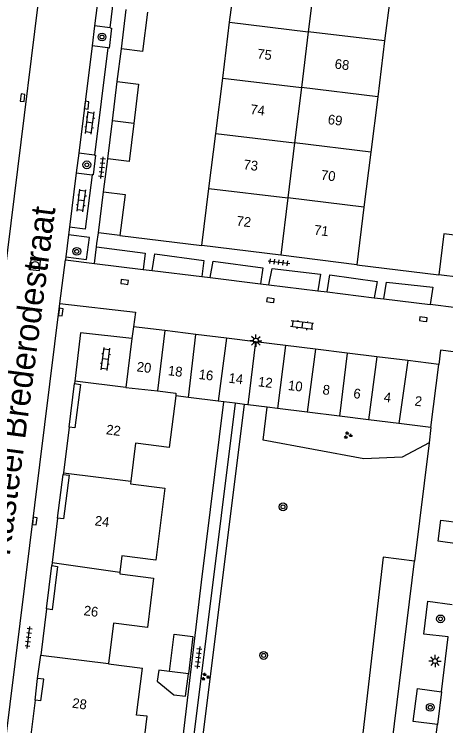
# Model space of a CAD drawing. Extents: x 131000 to 133014, y 396499 to 399001.
# Drawn here: x 131856.6 to 131900.8, y 396794.5 to 396867.5 of the extents above; entities that cross this region are included whole.
import ezdxf

# ---------------------------------------------------------------- set-up
doc = ezdxf.new("R2010")
doc.units = 0
for name, color, linetype in [('gg-afsc-erfafscheiding', 7, 'Continuous'), ('gg-anno-huisnummerreeks BGT', 7, 'Continuous'), ('gg-anno-openbare ruimte label', 7, 'Continuous'), ('gg-bbg-bijgebouw', 7, 'Continuous'), ('gg-bbg-gedigitaliseerde bijgebouw', 7, 'Continuous'), ('gg-bbg-hoofdgebouw', 7, 'Continuous'), ('gg-bbg-tussenscheiding', 7, 'Continuous'), ('gg-knt-verharding', 7, 'Continuous'), ('gg-knt-verharding nz', 7, 'Continuous'), ('gt-grn-groengrens', 7, 'Continuous'), ('gt-grn-weggrens', 7, 'Continuous'), ('gt-symb-boom', 7, 'Continuous'), ('gt-symb-groenvak', 7, 'Continuous'), ('gt-symb-klinker verharding', 7, 'Continuous'), ('gt-symb-kolk', 7, 'Continuous'), ('gt-symb-lichtmast', 7, 'Continuous'), ('gt-symb-rioolschacht', 7, 'Continuous'), ('gt-symb-tegel verharding', 7, 'Continuous')]:
    doc.layers.add(name, color=color, linetype=linetype)

# ---------------------------------------------------------------- blocks, each defined once
blk = doc.blocks.new('gt0-BOOM')
at = {"layer": 'gt-symb-boom'}
for radius in [0.4, 0.2]:
    blk.add_circle((0, 0), radius, dxfattribs=at)
blk = doc.blocks.new('gt0-LMAST')
at = {"layer": 'gt-symb-lichtmast'}
for p, q in [((-0.182, 0.173), (-0.447, 0.438)), ((-0.005, 0.246), (-0.005, 0.621)), ((0.172, 0.173), (0.437, 0.438)), ((-0.255, -0.004), (-0.63, -0.004)), ((-0.182, -0.181), (-0.447, -0.446)), ((-0.005, -0.254), (-0.005, -0.629)), ((0.437, -0.446), (0.172, -0.181)), ((0.245, -0.004), (0.62, -0.004))]:
    blk.add_line(p, q, dxfattribs=at)
blk.add_circle((-0.005, -0.004), 0.25, dxfattribs=at)
blk = doc.blocks.new('gt0-KL1')
at = {"layer": 'gt-symb-klinker verharding'}
for p, q in [((-1.15, 0.3), (1.15, 0.3)), ((-1, -0.3), (-1, 0.3)), ((-0.5, 0.3), (-0.5, 0.45)), ((0, -0.3), (0, 0.3)), ((0.5, 0.3), (0.5, 0.45)), ((1, -0.3), (1, 0.3)), ((-1.15, -0.3), (1.15, -0.3)), ((-0.5, -0.45), (-0.5, -0.3)), ((0.5, -0.45), (0.5, -0.3))]:
    blk.add_line(p, q, dxfattribs=at)
blk = doc.blocks.new('gt0-KOLK')
at = {"layer": 'gt-symb-kolk'}
blk.add_lwpolyline([(0, 0), (0.375, 0), (0.375, 0.4), (-0.375, 0.4), (-0.375, 0), (0, 0)], dxfattribs=at)
blk = doc.blocks.new('gt0-GRVAK')
at = {"layer": 'gt-symb-groenvak'}
for p, q in [((-0.11, 0.189), (-0.228, 0.24)), ((-0.182, 0.153), (0.088, 0.153)), ((-0.091, 0.211), (-0.156, 0.322)), ((-0.047, 0.214), (-0.047, 0.393)), ((-0.004, 0.211), (0.061, 0.322)), ((0.015, 0.189), (0.133, 0.24)), ((0.262, -0.052), (0.197, 0.059)), ((0.305, -0.049), (0.305, 0.13)), ((0.349, -0.052), (0.414, 0.059)), ((-0.245, -0.228), (-0.363, -0.177)), ((-0.318, -0.264), (-0.047, -0.264)), ((-0.226, -0.206), (-0.291, -0.095)), ((-0.183, -0.203), (-0.183, -0.024)), ((-0.139, -0.206), (-0.074, -0.095)), ((-0.12, -0.228), (-0.002, -0.177)), ((0.243, -0.074), (0.125, -0.023)), ((0.17, -0.11), (0.441, -0.11)), ((0.368, -0.074), (0.486, -0.023))]:
    blk.add_line(p, q, dxfattribs=at)
blk = doc.blocks.new('gt0-TEG1')
at = {"layer": 'gt-symb-tegel verharding'}
for p, q in [((-1.125, 0), (1.125, 0)), ((-0.9, -0.25), (-0.9, 0.25)), ((-0.45, -0.25), (-0.45, 0.25)), ((0, -0.25), (0, 0.25)), ((0.45, -0.25), (0.45, 0.25)), ((0.9, -0.25), (0.9, 0.25))]:
    blk.add_line(p, q, dxfattribs=at)
blk = doc.blocks.new('gt0-RS')
at = {"layer": 'gt-symb-rioolschacht'}
blk.add_lwpolyline([(-0.5, -0.5), (0.5, -0.5), (0.5, 0.5), (-0.5, 0.5)], close=True, dxfattribs=at)
blk.add_circle((0, 0), 0.375, dxfattribs=at)

msp = doc.modelspace()

# ---------------------------------------------------------------- linework, layer by layer
at = {"layer": 'gg-afsc-erfafscheiding'}
msp.add_line((131867.43, 396844.8), (131875.83, 396843.77), dxfattribs=at)
at = {"layer": 'gg-bbg-bijgebouw'}
for p, q in [((131867.58, 396863.95), (131868.08, 396867.967)), ((131866.664, 396856.564), (131867.16, 396860.58)), ((131866.18, 396852.65), (131866.664, 396856.564)), ((131865.24, 396845.07), (131865.76, 396849.26)), ((131867.43, 396844.8), (131865.24, 396845.07)), ((131902.33, 396840.48), (131900.14, 396840.75)), ((131868.81, 396835.42), (131868.66, 396834.21)), ((131872.047, 396835.021), (131868.81, 396835.42)), ((131875.217, 396834.63), (131872.047, 396835.021)), ((131868.66, 396834.21), (131868.04, 396829.2)), ((131878.357, 396834.243), (131875.217, 396834.63)), ((131881.329, 396833.877), (131878.357, 396834.243)), ((131884.411, 396833.497), (131881.329, 396833.877)), ((131887.469, 396833.12), (131884.411, 396833.497)), ((131890.729, 396832.718), (131887.469, 396833.12)), ((131893.784, 396832.341), (131890.729, 396832.718)), ((131896.958, 396831.95), (131893.784, 396832.341)), ((131900.12, 396831.56), (131896.958, 396831.95)), ((131899.32, 396825.07), (131900.12, 396831.56)), ((131874.467, 396828.156), (131873.15, 396828.32)), ((131877.515, 396827.778), (131874.467, 396828.156)), ((131878.091, 396827.706), (131877.515, 396827.778)), ((131879.228, 396827.565), (131878.091, 396827.706)), ((131880.216, 396827.443), (131879.228, 396827.565)), ((131880.529, 396827.404), (131880.216, 396827.443)), ((131882.521, 396827.157), (131880.529, 396827.404)), ((131883.572, 396827.026), (131882.521, 396827.157)), ((131886.642, 396826.645), (131883.572, 396827.026)), ((131889.928, 396826.236), (131886.642, 396826.645)), ((131892.917, 396825.865), (131889.928, 396826.236)), ((131896.017, 396825.48), (131892.917, 396825.865)), ((131899.32, 396825.07), (131896.017, 396825.48))]:
    msp.add_line(p, q, dxfattribs=at)
for points in [[(131870.264, 396867.699), (131869.76, 396863.66), (131867.58, 396863.95)], [(131867.16, 396860.58), (131869.35, 396860.32), (131868.863, 396856.294)], [(131868.863, 396856.294), (131868.39, 396852.38), (131866.18, 396852.65)], [(131865.76, 396849.26), (131867.95, 396848.99), (131867.43, 396844.8)], [(131902.84, 396844.67), (131900.65, 396844.94), (131900.14, 396840.75)]]:
    msp.add_lwpolyline(points, dxfattribs=at)
at = {"layer": 'gg-bbg-gedigitaliseerde bijgebouw'}
for p, q in [((131871.404, 396800.183), (131871.264, 396799.058)), ((131872.514, 396800.046), (131871.404, 396800.183)), ((131874.157, 396797.5), (131874.443, 396799.806)), ((131871.264, 396799.058), (131872.94, 396797.651)), ((131872.94, 396797.651), (131874.157, 396797.5))]:
    msp.add_line(p, q, dxfattribs=at)
msp.add_lwpolyline([(131872.514, 396800.046), (131872.99, 396803.878), (131874.919, 396803.639), (131874.443, 396799.806)], dxfattribs=at)
at = {"layer": 'gg-bbg-hoofdgebouw'}
for p, q in [((131878.676, 396866.667), (131879.393, 396872.432)), ((131895.284, 396870.49), (131894.572, 396864.754)), ((131877.963, 396860.931), (131878.676, 396866.667)), ((131894.572, 396864.754), (131893.859, 396859.018)), ((131877.259, 396855.264), (131877.963, 396860.931)), ((131893.859, 396859.018), (131893.156, 396853.351)), ((131876.556, 396849.608), (131877.259, 396855.264)), ((131893.156, 396853.351), (131892.453, 396847.695)), ((131875.83, 396843.77), (131876.556, 396849.608)), ((131892.453, 396847.695), (131891.72, 396841.79)), ((131883.926, 396842.761), (131875.83, 396843.77)), ((131891.72, 396841.79), (131883.926, 396842.761)), ((131862.8, 396829.85), (131862.77, 396829.59)), ((131868.04, 396829.2), (131862.8, 396829.85)), ((131862.21, 396825.11), (131861.633, 396820.445)), ((131861.633, 396820.445), (131861.61, 396820.26)), ((131861.04, 396815.79), (131860.48, 396811.245)), ((131860.48, 396811.245), (131860.44, 396810.92)), ((131859.89, 396806.46), (131859.306, 396801.729)), ((131858.973, 396799.337), (131859.306, 396801.729)), ((131858.73, 396797.11), (131858.158, 396792.418)), ((131859.33, 396797.04), (131858.73, 396797.11))]:
    msp.add_line(p, q, dxfattribs=at)
for points in [[(131862.77, 396829.59), (131863.38, 396829.5), (131862.8, 396825.04), (131862.21, 396825.11)], [(131873.15, 396828.32), (131872.49, 396823.03), (131869.02, 396823.46), (131868.534, 396819.569)], [(131861.61, 396820.26), (131862.21, 396820.18), (131861.64, 396815.71), (131861.04, 396815.79)], [(131868.534, 396819.569), (131868.5, 396819.3), (131872.03, 396818.86), (131871.11, 396811.47), (131867.64, 396811.9), (131867.434, 396810.249)], [(131860.44, 396810.92), (131861.04, 396810.83), (131860.49, 396806.38), (131859.89, 396806.46)], [(131867.434, 396810.249), (131867.41, 396810.06), (131870.88, 396809.63), (131870.25, 396804.57), (131866.78, 396805), (131866.266, 396800.879)], [(131866.266, 396800.879), (131866.26, 396800.83), (131869.74, 396800.4)], [(131868.578, 396791.074), (131869.774, 396790.943), (131869.79, 396791.223), (131869.724, 396791.236), (131870.217, 396795.451), (131869.117, 396795.58), (131869.74, 396800.4)], [(131859.33, 396797.04), (131859.638, 396799.244), (131858.973, 396799.337)]]:
    msp.add_lwpolyline(points, dxfattribs=at)
at = {"layer": 'gg-bbg-tussenscheiding'}
for p, q in [((131887.442, 396871.448), (131886.737, 396865.696)), ((131878.676, 396866.667), (131886.737, 396865.696)), ((131886.737, 396865.696), (131886.034, 396859.959)), ((131894.572, 396864.754), (131886.737, 396865.696)), ((131877.963, 396860.931), (131886.034, 396859.959)), ((131886.034, 396859.959), (131885.339, 396854.291)), ((131893.859, 396859.018), (131886.034, 396859.959)), ((131868.863, 396856.294), (131866.664, 396856.564)), ((131877.259, 396855.264), (131885.339, 396854.291)), ((131885.339, 396854.291), (131884.646, 396848.634)), ((131893.156, 396853.351), (131885.339, 396854.291)), ((131876.556, 396849.608), (131884.646, 396848.634)), ((131884.646, 396848.634), (131883.926, 396842.761)), ((131892.453, 396847.695), (131884.646, 396848.634)), ((131872.047, 396835.021), (131871.282, 396828.832)), ((131874.467, 396828.156), (131875.217, 396834.63)), ((131878.357, 396834.243), (131877.515, 396827.778)), ((131881.329, 396833.877), (131880.529, 396827.404)), ((131884.411, 396833.497), (131883.572, 396827.026)), ((131887.469, 396833.12), (131886.642, 396826.645)), ((131890.729, 396832.718), (131889.928, 396826.236)), ((131893.784, 396832.341), (131892.917, 396825.865)), ((131896.958, 396831.95), (131896.017, 396825.48)), ((131868.04, 396829.2), (131871.282, 396828.832)), ((131861.633, 396820.445), (131868.534, 396819.569)), ((131860.48, 396811.245), (131867.434, 396810.249)), ((131859.306, 396801.729), (131866.266, 396800.879)), ((131874.443, 396799.806), (131872.514, 396800.046))]:
    msp.add_line(p, q, dxfattribs=at)
msp.add_lwpolyline([(131871.282, 396828.832), (131873.177, 396828.617), (131873.15, 396828.32)], dxfattribs=at)
at = {"layer": 'gg-knt-verharding'}
for p, q in [((131866.436, 396866.087), (131867.79, 396877.128)), ((131864.826, 396866.287), (131864.572, 396864.24)), ((131866.436, 396866.087), (131864.826, 396866.287)), ((131866.186, 396864.039), (131864.572, 396864.24)), ((131866.186, 396864.039), (131864.821, 396853.041)), ((131867.16, 396860.58), (131867.58, 396863.95)), ((131863.204, 396853.242), (131862.952, 396851.213)), ((131864.821, 396853.041), (131863.204, 396853.242)), ((131865.76, 396849.26), (131866.18, 396852.65)), ((131862.952, 396851.213), (131864.576, 396851.011)), ((131862.258, 396845.637), (131862.16, 396844.853)), ((131862.16, 396844.853), (131861.878, 396842.585)), ((131864.808, 396841.917), (131865.014, 396843.638)), ((131861.878, 396842.585), (131861.84, 396842.28)), ((131861.84, 396842.28), (131864.808, 396841.917)), ((131869.82, 396841.302), (131870.728, 396841.192)), ((131891.72, 396841.79), (131900.14, 396840.75)), ((131875.819, 396840.568), (131876.698, 396840.46)), ((131881.828, 396839.831), (131882.694, 396839.725)), ((131887.713, 396839.11), (131888.671, 396838.993)), ((131893.499, 396838.402), (131894.488, 396838.28)), ((131901.95, 396837.366), (131899.24, 396837.698)), ((131862.21, 396825.11), (131862.77, 396829.59)), ((131879.228, 396827.565), (131873.028, 396777.549)), ((131899.32, 396825.07), (131899.127, 396823.498)), ((131899.127, 396823.498), (131897.641, 396811.38)), ((131861.04, 396815.79), (131861.61, 396820.26)), ((131892.455, 396769.105), (131897.641, 396811.38)), ((131859.89, 396806.46), (131860.44, 396810.92)), ((131900.386, 396797.972), (131901.074, 396803.607)), ((131858.73, 396797.11), (131858.973, 396799.337)), ((131900.386, 396797.972), (131899.977, 396794.615)), ((131899.395, 396789.925), (131899.977, 396794.615))]:
    msp.add_line(p, q, dxfattribs=at)
for points in [[(131860.029, 396876.843), (131847.59, 396776.24), (131847.37, 396774.551)], [(131866.436, 396866.087), (131866.568, 396866.071), (131866.313, 396864.023), (131866.186, 396864.039)], [(131864.821, 396853.041), (131864.927, 396853.028), (131864.678, 396850.998), (131864.576, 396851.011)], [(131864.576, 396851.011), (131863.866, 396845.437), (131862.258, 396845.637)], [(131861.878, 396842.585), (131864.011, 396842.319), (131864.302, 396844.586), (131862.16, 396844.853)], [(131865.014, 396843.638), (131870.032, 396842.959), (131869.82, 396841.302)], [(131870.728, 396841.192), (131870.999, 396842.893), (131876.016, 396842.214), (131875.819, 396840.568)], [(131876.698, 396840.46), (131876.983, 396842.148), (131882.088, 396841.471), (131881.828, 396839.831)], [(131882.694, 396839.725), (131883.055, 396841.404), (131887.983, 396840.811), (131887.713, 396839.11)], [(131888.671, 396838.993), (131888.95, 396840.745), (131893.793, 396840.062), (131893.499, 396838.402)], [(131894.488, 396838.28), (131894.759, 396839.996), (131899.509, 396839.486), (131899.24, 396837.698)], [(131853.29, 396773.821), (131853.587, 396775.991), (131861.28, 396837.81)], [(131861.28, 396837.81), (131869.04, 396836.92), (131868.81, 396835.42)], [(131868.66, 396834.21), (131863.4, 396834.8), (131862.8, 396829.85)], [(131904.31, 396832.51), (131900.3, 396833.01), (131900.12, 396831.56)], [(131871.34, 396771.708), (131875.78, 396809.223), (131878.091, 396827.706)], [(131902.232, 396813.119), (131900.062, 396813.428), (131900.338, 396815.58), (131902.499, 396815.315)], [(131901.074, 396803.607), (131898.585, 396803.889), (131899.002, 396807.247), (131901.479, 396806.937)], [(131899.977, 396794.615), (131897.498, 396794.93), (131897.927, 396798.305), (131900.386, 396797.972)]]:
    msp.add_lwpolyline(points, dxfattribs=at)
at = {"layer": 'gg-knt-verharding nz'}
for p, q in [((131866.201, 396877.326), (131864.826, 396866.287)), ((131864.572, 396864.24), (131863.204, 396853.242)), ((131862.952, 396851.213), (131862.258, 396845.637)), ((131864.808, 396841.917), (131869.82, 396841.302)), ((131870.728, 396841.192), (131875.819, 396840.568)), ((131876.698, 396840.46), (131881.828, 396839.831)), ((131882.694, 396839.725), (131887.713, 396839.11)), ((131888.671, 396838.993), (131893.499, 396838.402)), ((131894.488, 396838.28), (131899.24, 396837.698))]:
    msp.add_line(p, q, dxfattribs=at)
at = {"layer": 'gt-grn-groengrens'}
msp.add_line((131873.944, 396777.434), (131880.216, 396827.443), dxfattribs=at)
for points in [[(131899.127, 396823.498), (131896.378, 396822.055), (131892.438, 396821.863), (131882.1, 396823.776), (131882.521, 396827.157)], [(131897.641, 396811.38), (131894.431, 396811.775), (131890.602, 396778.61)]]:
    msp.add_lwpolyline(points, dxfattribs=at)
at = {"layer": 'gt-grn-weggrens'}
msp.add_line((131861.28, 396837.81), (131861.84, 396842.28), dxfattribs=at)
msp.add_lwpolyline([(131865.014, 396843.638), (131865.051, 396843.975), (131865.24, 396845.07)], dxfattribs=at)

# ---------------------------------------------------------------- block references
at = {"layer": 'gt-symb-boom'}
for p in [(131865.592, 396865.153), (131864.038, 396852.04), (131863.007, 396843.154), (131884.152, 396816.943), (131900.296, 396805.443), (131882.166, 396801.692), (131899.246, 396796.369)]:
    msp.add_blockref('gt0-BOOM', p, dxfattribs=at)
at = {"layer": 'gt-symb-groenvak'}
for p in [(131890.784, 396824.288), (131876.17, 396799.504)]:
    msp.add_blockref('gt0-GRVAK', p, dxfattribs=at)
at = {"layer": 'gt-symb-klinker verharding'}
for p, rotation in [((131864.344, 396856.362), 82.81812146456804), ((131863.486, 396848.378), 82.81812146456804), ((131886.103, 396835.592), 172.98875024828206), ((131865.954, 396832.104), 82.93185994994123)]:
    msp.add_blockref('gt0-KL1', p, dxfattribs=dict(at, rotation=rotation))
at = {"layer": 'gt-symb-kolk'}
for p, rotation in [((131857.652, 396858.896), 83.10945167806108), ((131863.815, 396858.181), -97.12001147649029), ((131867.88, 396839.81), -7.700655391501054), ((131882.832, 396837.952), -7.700655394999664), ((131861.173, 396836.949), -97.12501634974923), ((131898.508, 396836.002), -7.700655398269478), ((131858.497, 396815.503), -97.06814005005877)]:
    msp.add_blockref('gt0-KOLK', p, dxfattribs=dict(at, rotation=rotation))
at = {"layer": 'gt-symb-lichtmast'}
for p in [(131881.372, 396833.994), (131899.738, 396801.119)]:
    msp.add_blockref('gt0-LMAST', p, dxfattribs=at)
at = {"layer": 'gt-symb-rioolschacht', "rotation": -95.91007032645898}
msp.add_blockref('gt0-RS', (131858.738, 396841.744), dxfattribs=at)
at = {"layer": 'gt-symb-tegel verharding'}
for p, rotation in [((131865.597, 396851.742), 83.5143396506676), ((131883.73, 396842.044), -7.004259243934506), ((131858.062, 396803.53), 82.9318599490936), ((131875.47, 396801.479), -96.89054832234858)]:
    msp.add_blockref('gt0-TEG1', p, dxfattribs=dict(at, rotation=rotation))

# ---------------------------------------------------------------- texts
at = {"layer": 'gg-anno-huisnummerreeks BGT'}
for s, rotation, p in [('75', 352.9, (131881.463, 396862.959)), ('68', 352.9, (131889.406, 396861.926)), ('74', 352.9, (131880.754, 396857.258)), ('69', 352.9, (131888.698, 396856.223)), ('73', 352.9, (131880.051, 396851.596)), ('70', 352.9, (131887.991, 396850.526)), ('72', 352.9, (131879.332, 396845.817)), ('71', 352.9, (131887.29, 396844.888)), ('20', 353, (131869.107, 396830.85)), ('18', 353, (131872.31, 396830.455)), ('16', 353, (131875.466, 396830.066)), ('14', 353, (131878.522, 396829.689)), ('12', 353, (131881.549, 396829.316)), ('10', 353, (131884.619, 396828.938)), ('8', 353, (131888.162, 396828.5)), ('6', 353, (131891.32, 396828.111)), ('4', 353, (131894.435, 396827.727)), ('2', 353, (131897.602, 396827.336)), ('22', 352.6, (131865.968, 396824.4)), ('24', 352.8, (131864.805, 396815.048)), ('26', 352.9, (131863.669, 396805.827)), ('28', 352.1, (131862.487, 396796.343))]:
    msp.add_text(s, height=1, rotation=rotation, dxfattribs=at).set_placement(p)
at = {"layer": 'gg-anno-openbare ruimte label'}
msp.add_text('Kasteel Brederodestraat', height=2.5, rotation=82.5, dxfattribs=at).set_placement((131856.125, 396811.845))

doc.saveas('drawing.dxf')
